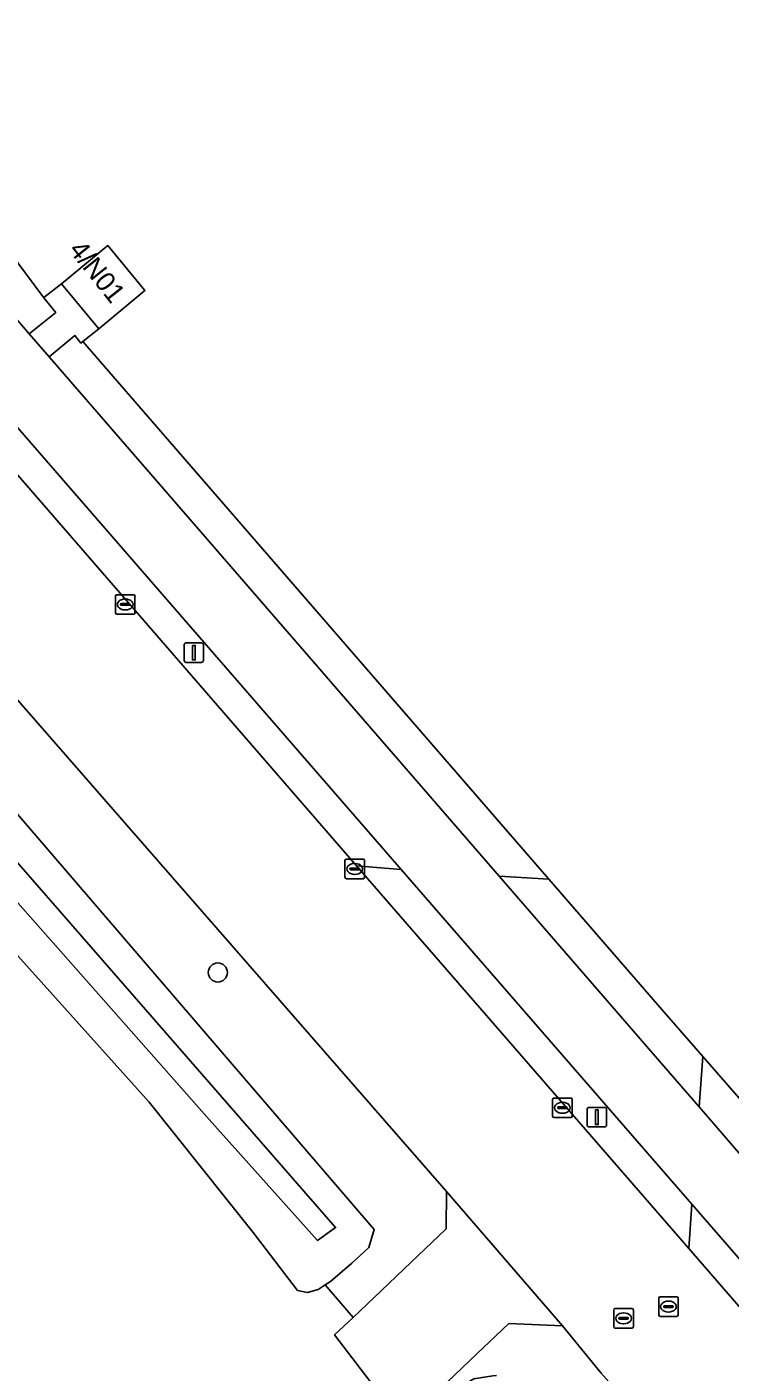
# Model space of a CAD drawing. Extents: x 156141 to 158132, y 385651 to 388333.
# Drawn here: x 156497.4 to 156533.4, y 387742.3 to 387811.2 of the extents above; entities that cross this region are included whole.
import ezdxf

# ---------------------------------------------------------------- set-up
doc = ezdxf.new("R2010")
doc.units = 0
for name, color, linetype in [('IMGEO_Berm_groen', 7, 'Continuous'), ('IMGEO_Boom', 7, 'Continuous'), ('IMGEO_Erf', 7, 'Continuous'), ('IMGEO_Fietspad_gesloten', 7, 'Continuous'), ('IMGEO_Groenvoorziening', 7, 'Continuous'), ('IMGEO_Hek', 7, 'Continuous'), ('IMGEO_Kolk', 7, 'Continuous'), ('IMGEO_Lichtmast', 7, 'Continuous'), ('IMGEO_Oever', 7, 'Continuous'), ('IMGEO_Pand', 7, 'Continuous'), ('IMGEO_Pand_nummerreeks', 7, 'Continuous'), ('IMGEO_Rijbaan_lokaal_gesloten', 7, 'Continuous'), ('IMGEO_Rijbaan_lokaal_open', 7, 'Continuous'), ('IMGEO_Rioolput', 7, 'Continuous'), ('IMGEO_Voetpad_open', 7, 'Continuous'), ('IMGEO_Waterloop', 7, 'Continuous')]:
    doc.layers.add(name, color=color, linetype=linetype)

msp = doc.modelspace()

# ---------------------------------------------------------------- linework, layer by layer
at = {"layer": 'IMGEO_Berm_groen'}
for points in [[(156492.265, 387795.302), (156491.468, 387794.498), (156514.279, 387768.219), (156516.566, 387768.028), (156493.32, 387794.795)], [(156485.648, 387788.769), (156480.679, 387783.838), (156480.941, 387783.521), (156481.135, 387783.296), (156481.845, 387784.365), (156483.447, 387785.581), (156484.342, 387785.84), (156485.01, 387785.208), (156490.094, 387778.932), (156494.508, 387773.644), (156515.183, 387749.595), (156514.906, 387748.672), (156514.039, 387747.872), (156512.942, 387746.936), (156512.66, 387746.759), (156514.094, 387745.097), (156514.814, 387745.782), (156515.551, 387746.484), (156516.697, 387747.576), (156518.859, 387749.635), (156518.877, 387751.539), (156489.282, 387785.432)], [(156587.8, 387666.65), (156575.74, 387681.372), (156574.521, 387682.956), (156553.694, 387710.974), (156548.275, 387717.513), (156531.733, 387736.662), (156526.796, 387742.24), (156524.824, 387744.67), (156522.075, 387744.788), (156520.437, 387743.235), (156519.293, 387742.149), (156518.537, 387741.432), (156517.833, 387740.764), (156518.709, 387739.749), (156518.693, 387740.278), (156518.978, 387740.872), (156519.503, 387741.486), (156520.283, 387741.952), (156521.244, 387742.109), (156521.432, 387742.126)]]:
    msp.add_lwpolyline(points, dxfattribs=at)
msp.add_lwpolyline([(156531.441, 387750.899), (156531.283, 387748.63), (156550.277, 387726.725), (156554.012, 387722.401), (156553.779, 387722.201), (156555.097, 387720.691), (156559.788, 387715.47), (156566.662, 387707.871), (156583.574, 387689.146), (156588.617, 387682.987), (156589.59, 387683.941)], close=True, dxfattribs=at)
at = {"layer": 'IMGEO_Boom'}
msp.add_circle((156507.172, 387762.756), 0.489, dxfattribs=at)
at = {"layer": 'IMGEO_Erf'}
for points in [[(156622.58, 387939.493), (156500.322, 387823.545), (156498.141, 387821.475), (156496.092, 387819.262), (156494.315, 387816.807), (156493.241, 387813.991), (156492.714, 387811.016), (156492.828, 387807.989), (156493.58, 387805.062), (156494.885, 387802.348), (156496.434, 387799.756), (156498.256, 387797.302), (156498.271, 387797.314), (156499.17, 387798.02), (156501.533, 387799.97), (156503.436, 387797.665), (156501.073, 387795.715), (156500.253, 387795.054), (156524.12, 387767.531), (156529.897, 387760.869), (156531.995, 387758.464), (156536.537, 387753.258), (156597.535, 387682.813)], [(156516.636, 387739.629), (156513.152, 387744.199), (156514.094, 387745.097), (156512.66, 387746.759), (156512.302, 387746.535), (156511.765, 387746.373), (156511.253, 387746.479), (156508.98, 387749.447), (156503.654, 387756.121), (156493.772, 387767.109), (156485.489, 387776.949), (156481.761, 387781.064), (156480.858, 387782.2), (156481.135, 387783.296), (156480.941, 387783.521), (156480.679, 387783.838), (156479.203, 387782.373), (156479.171, 387782.341), (156477.362, 387785.23), (156477.442, 387785.309), (156483.59, 387791.357)]]:
    msp.add_lwpolyline(points, dxfattribs=at)
at = {"layer": 'IMGEO_Fietspad_gesloten'}
msp.add_lwpolyline([(156489.845, 387799.102), (156490.227, 387798.462), (156491.406, 387796.97), (156492.906, 387795.256), (156493.32, 387794.795), (156516.566, 387768.028), (156527.846, 387755.039), (156531.441, 387750.899), (156589.59, 387683.941), (156591.289, 387687.204), (156582.394, 387697.7), (156556.635, 387727.219), (156534.38, 387752.908), (156531.812, 387755.872), (156530.449, 387757.445), (156521.575, 387767.688), (156498.541, 387794.277), (156497.516, 387795.46), (156495.288, 387798.032)], dxfattribs=at)
at = {"layer": 'IMGEO_Groenvoorziening'}
for points in [[(156495.288, 387798.032), (156497.516, 387795.46), (156498.875, 387796.552), (156498.256, 387797.302), (156496.434, 387799.756), (156494.885, 387802.348), (156493.58, 387805.062), (156492.828, 387807.989), (156492.714, 387811.016), (156493.241, 387813.991), (156494.315, 387816.807), (156496.092, 387819.262), (156498.141, 387821.475), (156500.322, 387823.545), (156622.58, 387939.493), (156649.326, 387932.102), (156782.826, 387784.436), (156820.798, 387742.434), (156821.88, 387739.622), (156865.486, 387691.341), (156868.188, 387689.996), (156873.602, 387683.816), (156873.63, 387683.84)], [(156649.301, 387624.631), (156635.094, 387640.354), (156638.096, 387653.817), (156638.85, 387657.196), (156633.427, 387664.378), (156629.6, 387669.006), (156625.265, 387673.157), (156622.479, 387674.294), (156619.656, 387675.294), (156613.809, 387676.791), (156610.847, 387677.243), (156607.85, 387677.388), (156604.844, 387677.751), (156602.016, 387678.809), (156599.61, 387680.632), (156597.535, 387682.813), (156536.537, 387753.258), (156531.995, 387758.464), (156531.812, 387755.872), (156534.38, 387752.908), (156556.635, 387727.219), (156582.394, 387697.7), (156591.289, 387687.204), (156595.527, 387682.202)]]:
    msp.add_lwpolyline(points, dxfattribs=at)
msp.add_lwpolyline([(156500.253, 387795.054), (156500.164, 387794.982), (156499.855, 387795.365), (156498.541, 387794.277), (156521.575, 387767.688), (156524.12, 387767.531)], close=True, dxfattribs=at)
at = {"layer": 'IMGEO_Hek'}
for points in [[(156498.256, 387797.302), (156496.434, 387799.756), (156494.885, 387802.348), (156493.58, 387805.062), (156492.828, 387807.989), (156492.714, 387811.016), (156493.241, 387813.991), (156494.315, 387816.807), (156496.092, 387819.262), (156498.141, 387821.475), (156500.322, 387823.545)], [(156529.897, 387760.869), (156500.253, 387795.054)]]:
    msp.add_lwpolyline(points, dxfattribs=at)
at = {"layer": 'IMGEO_Kolk'}
for p, q in [((156501.93, 387781.174), (156501.93, 387782.026)), ((156502.005, 387782.1), (156502.857, 387782.1)), ((156502.931, 387782.026), (156502.931, 387781.174)), ((156502.189, 387781.594), (156502.189, 387781.606)), ((156502.627, 387781.557), (156502.229, 387781.557)), ((156502.232, 387781.643), (156502.63, 387781.643)), ((156502.441, 387781.32), (156502.416, 387781.32)), ((156502.418, 387781.88), (156502.443, 387781.88)), ((156502.673, 387781.606), (156502.673, 387781.594)), ((156502.857, 387781.1), (156502.005, 387781.1)), ((156513.679, 387767.633), (156513.679, 387768.485)), ((156513.754, 387768.559), (156514.606, 387768.559)), ((156514.167, 387768.339), (156514.192, 387768.339)), ((156514.68, 387768.485), (156514.68, 387767.633)), ((156514.606, 387767.559), (156513.754, 387767.559)), ((156513.938, 387768.053), (156513.938, 387768.065)), ((156514.376, 387768.016), (156513.978, 387768.016)), ((156513.981, 387768.102), (156514.379, 387768.102)), ((156514.19, 387767.779), (156514.165, 387767.779)), ((156514.422, 387768.065), (156514.422, 387768.053)), ((156524.311, 387755.406), (156524.311, 387756.258)), ((156524.386, 387756.332), (156525.238, 387756.332)), ((156524.57, 387755.826), (156524.57, 387755.838)), ((156524.613, 387755.875), (156525.011, 387755.875)), ((156524.799, 387756.112), (156524.824, 387756.112)), ((156525.054, 387755.838), (156525.054, 387755.826)), ((156525.312, 387756.258), (156525.312, 387755.406)), ((156525.238, 387755.332), (156524.386, 387755.332)), ((156525.008, 387755.789), (156524.61, 387755.789)), ((156524.822, 387755.552), (156524.797, 387755.552))]:
    msp.add_line(p, q, dxfattribs=at)
for points in [[(156501.93, 387781.174), (156501.93, 387782.026)], [(156502.005, 387782.1), (156502.857, 387782.1)], [(156502.931, 387782.026), (156502.931, 387781.174)], [(156502.857, 387781.1), (156502.005, 387781.1)], [(156513.679, 387767.633), (156513.679, 387768.485)], [(156513.754, 387768.559), (156514.606, 387768.559)], [(156514.68, 387768.485), (156514.68, 387767.633)], [(156514.606, 387767.559), (156513.754, 387767.559)], [(156524.311, 387755.406), (156524.311, 387756.258)], [(156524.386, 387756.332), (156525.238, 387756.332)], [(156525.312, 387756.258), (156525.312, 387755.406)], [(156525.238, 387755.332), (156524.386, 387755.332)]]:
    msp.add_lwpolyline(points, dxfattribs=at)
for centre, radius, start, end in [((156502.007, 387782.024), 0.0765, 91.55205, 178.44795), ((156502.007, 387782.024), 0.0765, 91.55205, 178.44795), ((156502.855, 387782.024), 0.0765, 1.55205, 88.44795), ((156502.855, 387782.024), 0.0765, 1.55205, 88.44795), ((156502.229, 387781.603), 0.0403, 85.87752, 175.75265), ((156502.226, 387781.593), 0.0366, 178.93798, 274.71019), ((156502.63, 387781.6), 0.043, 264.86636, 352.45326), ((156502.634, 387781.605), 0.0386, 1.73085, 96.63898), ((156502.007, 387781.176), 0.0765, 181.55205, 268.44795), ((156502.007, 387781.176), 0.0765, 181.55205, 268.44795), ((156502.855, 387781.176), 0.0765, 271.55205, 358.44795), ((156502.855, 387781.176), 0.0765, 271.55205, 358.44795), ((156513.756, 387768.483), 0.0765, 91.55205, 178.44795), ((156513.756, 387768.483), 0.0765, 91.55205, 178.44795), ((156514.604, 387768.483), 0.0765, 1.55205, 88.44795), ((156514.604, 387768.483), 0.0765, 1.55205, 88.44795), ((156513.756, 387767.635), 0.0765, 181.55205, 268.44795), ((156513.756, 387767.635), 0.0765, 181.55205, 268.44795), ((156513.978, 387768.062), 0.0403, 85.87752, 175.75265), ((156513.975, 387768.052), 0.0366, 178.93798, 274.71019), ((156514.379, 387768.059), 0.043, 264.86636, 352.45326), ((156514.383, 387768.064), 0.0386, 1.73085, 96.63898), ((156514.604, 387767.635), 0.0765, 271.55205, 358.44795), ((156514.604, 387767.635), 0.0765, 271.55205, 358.44795), ((156524.388, 387756.256), 0.0765, 91.55205, 178.44795), ((156524.388, 387756.256), 0.0765, 91.55205, 178.44795), ((156524.61, 387755.835), 0.0403, 85.87752, 175.75265), ((156524.607, 387755.825), 0.0366, 178.93798, 274.71019), ((156525.011, 387755.832), 0.043, 264.86636, 352.45326), ((156525.015, 387755.837), 0.0386, 1.73085, 96.63898), ((156525.236, 387756.256), 0.0765, 1.55205, 88.44795), ((156525.236, 387756.256), 0.0765, 1.55205, 88.44795), ((156524.388, 387755.408), 0.0765, 181.55205, 268.44795), ((156524.388, 387755.408), 0.0765, 181.55205, 268.44795), ((156525.236, 387755.408), 0.0765, 271.55205, 358.44795), ((156525.236, 387755.408), 0.0765, 271.55205, 358.44795)]:
    msp.add_arc(centre, radius, start, end, dxfattribs=at)
for centre, major_axis, ratio, start_param, end_param in [((156502.417, 387781.6), (-0.387, 0.002), 0.722429, 4.712389, 7.853982), ((156502.442, 387781.6), (-0.39, 0.002), 0.717154, 1.570796, 4.712389), ((156514.166, 387768.059), (-0.387, 0.002), 0.722429, 4.712389, 7.853982), ((156514.191, 387768.059), (-0.39, 0.002), 0.717154, 1.570796, 4.712389), ((156524.798, 387755.832), (-0.387, 0.002), 0.722429, 4.712389, 7.853982), ((156524.823, 387755.832), (-0.39, 0.002), 0.717154, 1.570796, 4.712389)]:
    msp.add_ellipse(centre, major_axis=major_axis, ratio=ratio, start_param=start_param, end_param=end_param, dxfattribs=at)
at = {"layer": 'IMGEO_Lichtmast'}
for p, q in [((156505.447, 387778.731), (156505.447, 387779.531)), ((156505.447, 387779.531), (156505.447, 387778.731)), ((156505.547, 387779.631), (156506.337, 387779.631)), ((156506.337, 387779.631), (156505.547, 387779.631)), ((156506.437, 387779.531), (156506.437, 387778.731)), ((156506.437, 387778.731), (156506.437, 387779.531)), ((156506.337, 387778.631), (156505.547, 387778.631)), ((156505.547, 387778.631), (156506.337, 387778.631)), ((156526.18, 387755.85), (156526.97, 387755.85)), ((156526.97, 387755.85), (156526.18, 387755.85)), ((156526.08, 387754.95), (156526.08, 387755.75)), ((156526.08, 387755.75), (156526.08, 387754.95)), ((156527.07, 387755.75), (156527.07, 387754.95)), ((156527.07, 387754.95), (156527.07, 387755.75)), ((156526.97, 387754.85), (156526.18, 387754.85)), ((156526.18, 387754.85), (156526.97, 387754.85))]:
    msp.add_line(p, q, dxfattribs=at)
for points in [[(156505.867, 387779.506), (156506.017, 387779.506), (156506.017, 387778.756), (156505.867, 387778.756), (156505.867, 387779.506)], [(156526.5, 387755.725), (156526.65, 387755.725), (156526.65, 387754.975), (156526.5, 387754.975), (156526.5, 387755.725)]]:
    msp.add_lwpolyline(points, dxfattribs=at)
for centre, start, end in [((156505.547, 387779.531), 90, 180), ((156505.547, 387779.531), 90, 180), ((156506.337, 387779.531), 0, 90), ((156506.337, 387779.531), 360, 90), ((156505.547, 387778.731), 180, 270), ((156505.547, 387778.731), 180, 270), ((156506.337, 387778.731), 270, 0), ((156506.337, 387778.731), 270, 0), ((156526.18, 387755.75), 90, 180), ((156526.18, 387755.75), 90, 180), ((156526.97, 387755.75), 0, 90), ((156526.97, 387755.75), 360, 90), ((156526.18, 387754.95), 180, 270), ((156526.18, 387754.95), 180, 270), ((156526.97, 387754.95), 270, 0), ((156526.97, 387754.95), 270, 0)]:
    msp.add_arc(centre, 0.1, start, end, dxfattribs=at)
at = {"layer": 'IMGEO_Oever'}
for points in [[(156494.508, 387773.644), (156490.094, 387778.932), (156485.01, 387785.208), (156484.342, 387785.84), (156483.447, 387785.581), (156481.845, 387784.365), (156481.135, 387783.296), (156480.858, 387782.2), (156481.761, 387781.064), (156485.489, 387776.949), (156493.772, 387767.109), (156503.654, 387756.121), (156508.98, 387749.447), (156511.253, 387746.479), (156511.765, 387746.373), (156512.302, 387746.535), (156512.66, 387746.759), (156512.942, 387746.936), (156514.039, 387747.872), (156514.906, 387748.672), (156515.183, 387749.595)], [(156506.728, 387755.228), (156491.759, 387772.168), (156483.15, 387782.712), (156482.936, 387783.143), (156482.873, 387783.445), (156482.881, 387783.707), (156483.011, 387783.901), (156483.212, 387783.938), (156483.506, 387783.801), (156483.87, 387783.318), (156513.199, 387749.699), (156512.277, 387749.034)]]:
    msp.add_lwpolyline(points, close=True, dxfattribs=at)
at = {"layer": 'IMGEO_Pand'}
msp.add_lwpolyline([(156501.073, 387795.715), (156503.436, 387797.665), (156501.533, 387799.97), (156499.17, 387798.02)], close=True, dxfattribs=at)
at = {"layer": 'IMGEO_Rijbaan_lokaal_gesloten'}
for points in [[(156531.283, 387748.63), (156525.437, 387755.364), (156514.279, 387768.219), (156491.468, 387794.498), (156490.4, 387795.754)], [(156486.433, 387788.753), (156486.362, 387788.719), (156486.949, 387788.001), (156489.282, 387785.432), (156518.877, 387751.539), (156524.824, 387744.67), (156526.796, 387742.24), (156531.733, 387736.662), (156548.275, 387717.513), (156553.694, 387710.974), (156574.521, 387682.956), (156575.74, 387681.372), (156587.8, 387666.65), (156588.161, 387672.617), (156583.207, 387678.911)], [(156584.76, 387680.16), (156591.335, 387672.618), (156595.924, 387674.063), (156588.617, 387682.987), (156583.574, 387689.146), (156566.662, 387707.871), (156559.788, 387715.47), (156555.097, 387720.691), (156553.779, 387722.201), (156554.012, 387722.401), (156550.277, 387726.725), (156531.283, 387748.63)]]:
    msp.add_lwpolyline(points, dxfattribs=at)
for points in [[(156527.846, 387755.039), (156516.566, 387768.028), (156514.279, 387768.219), (156525.437, 387755.364), (156531.283, 387748.63), (156531.441, 387750.899)], [(156524.12, 387767.531), (156521.575, 387767.688), (156530.449, 387757.445), (156531.812, 387755.872), (156531.995, 387758.464), (156529.897, 387760.869)]]:
    msp.add_lwpolyline(points, close=True, dxfattribs=at)
at = {"layer": 'IMGEO_Rijbaan_lokaal_open'}
msp.add_lwpolyline([(156518.877, 387751.539), (156518.859, 387749.635), (156516.697, 387747.576), (156515.551, 387746.484), (156514.814, 387745.782), (156514.094, 387745.097), (156513.152, 387744.199), (156516.636, 387739.629), (156517.833, 387740.764), (156518.537, 387741.432), (156519.293, 387742.149), (156520.437, 387743.235), (156522.075, 387744.788), (156524.824, 387744.67)], close=True, dxfattribs=at)
at = {"layer": 'IMGEO_Rioolput'}
for p, q in [((156527.519, 387745.552), (156528.371, 387745.552)), ((156529.742, 387745.228), (156529.742, 387746.08)), ((156529.817, 387746.154), (156530.669, 387746.154)), ((156530.001, 387745.648), (156530.001, 387745.66)), ((156530.439, 387745.611), (156530.041, 387745.611)), ((156530.044, 387745.697), (156530.442, 387745.697)), ((156530.23, 387745.934), (156530.255, 387745.934)), ((156530.485, 387745.66), (156530.485, 387745.648)), ((156530.743, 387746.08), (156530.743, 387745.228)), ((156527.444, 387744.626), (156527.444, 387745.478)), ((156527.703, 387745.046), (156527.703, 387745.058)), ((156528.141, 387745.009), (156527.743, 387745.009)), ((156527.746, 387745.095), (156528.144, 387745.095)), ((156527.932, 387745.332), (156527.957, 387745.332)), ((156528.187, 387745.058), (156528.187, 387745.046)), ((156528.445, 387745.478), (156528.445, 387744.626)), ((156530.669, 387745.154), (156529.817, 387745.154)), ((156530.253, 387745.374), (156530.228, 387745.374)), ((156528.371, 387744.552), (156527.519, 387744.552)), ((156527.955, 387744.772), (156527.93, 387744.772))]:
    msp.add_line(p, q, dxfattribs=at)
for points in [[(156527.519, 387745.552), (156528.371, 387745.552)], [(156529.742, 387745.228), (156529.742, 387746.08)], [(156529.817, 387746.154), (156530.669, 387746.154)], [(156530.743, 387746.08), (156530.743, 387745.228)], [(156527.444, 387744.626), (156527.444, 387745.478)], [(156528.445, 387745.478), (156528.445, 387744.626)], [(156530.669, 387745.154), (156529.817, 387745.154)], [(156528.371, 387744.552), (156527.519, 387744.552)]]:
    msp.add_lwpolyline(points, dxfattribs=at)
for centre, radius, start, end in [((156527.521, 387745.476), 0.0765, 91.55205, 178.44795), ((156527.521, 387745.476), 0.0765, 91.55205, 178.44795), ((156528.369, 387745.476), 0.0765, 1.55205, 88.44795), ((156528.369, 387745.476), 0.0765, 1.55205, 88.44795), ((156529.819, 387746.078), 0.0765, 91.55205, 178.44795), ((156529.819, 387746.078), 0.0765, 91.55205, 178.44795), ((156530.041, 387745.657), 0.0403, 85.87752, 175.75265), ((156530.038, 387745.647), 0.0366, 178.93798, 274.71019), ((156530.442, 387745.654), 0.043, 264.86636, 352.45326), ((156530.446, 387745.659), 0.0386, 1.73085, 96.63898), ((156530.667, 387746.078), 0.0765, 1.55205, 88.44795), ((156530.667, 387746.078), 0.0765, 1.55205, 88.44795), ((156527.743, 387745.055), 0.0403, 85.87752, 175.75265), ((156527.74, 387745.045), 0.0366, 178.93798, 274.71019), ((156528.144, 387745.052), 0.043, 264.86636, 352.45326), ((156528.148, 387745.057), 0.0386, 1.73085, 96.63898), ((156529.819, 387745.23), 0.0765, 181.55205, 268.44795), ((156529.819, 387745.23), 0.0765, 181.55205, 268.44795), ((156530.667, 387745.23), 0.0765, 271.55205, 358.44795), ((156530.667, 387745.23), 0.0765, 271.55205, 358.44795), ((156527.521, 387744.628), 0.0765, 181.55205, 268.44795), ((156527.521, 387744.628), 0.0765, 181.55205, 268.44795), ((156528.369, 387744.628), 0.0765, 271.55205, 358.44795), ((156528.369, 387744.628), 0.0765, 271.55205, 358.44795)]:
    msp.add_arc(centre, radius, start, end, dxfattribs=at)
for centre, major_axis, ratio, start_param, end_param in [((156530.229, 387745.654), (-0.387, 0.002), 0.722429, 4.712389, 7.853982), ((156530.254, 387745.654), (-0.39, 0.002), 0.717154, 1.570796, 4.712389), ((156527.931, 387745.052), (-0.387, 0.002), 0.722429, 4.712389, 7.853982), ((156527.956, 387745.052), (-0.39, 0.002), 0.717154, 1.570796, 4.712389)]:
    msp.add_ellipse(centre, major_axis=major_axis, ratio=ratio, start_param=start_param, end_param=end_param, dxfattribs=at)
at = {"layer": 'IMGEO_Voetpad_open'}
msp.add_lwpolyline([(156499.17, 387798.02), (156498.271, 387797.314), (156498.256, 387797.302), (156498.875, 387796.552), (156497.516, 387795.46), (156498.541, 387794.277), (156499.855, 387795.365), (156500.164, 387794.982), (156500.253, 387795.054), (156501.073, 387795.715)], close=True, dxfattribs=at)
at = {"layer": 'IMGEO_Waterloop'}
msp.add_lwpolyline([(156483.87, 387783.318), (156483.506, 387783.801), (156483.212, 387783.938), (156483.011, 387783.901), (156482.881, 387783.707), (156482.873, 387783.445), (156482.936, 387783.143), (156483.15, 387782.712), (156491.759, 387772.168), (156506.728, 387755.228), (156512.277, 387749.034), (156513.199, 387749.699)], close=True, dxfattribs=at)

# ---------------------------------------------------------------- texts
at = {"layer": 'IMGEO_Pand_nummerreeks'}
msp.add_text('4/N01', height=1, rotation=308.50065, dxfattribs=at).set_placement((156499.501, 387799.737))

doc.saveas('drawing.dxf')
